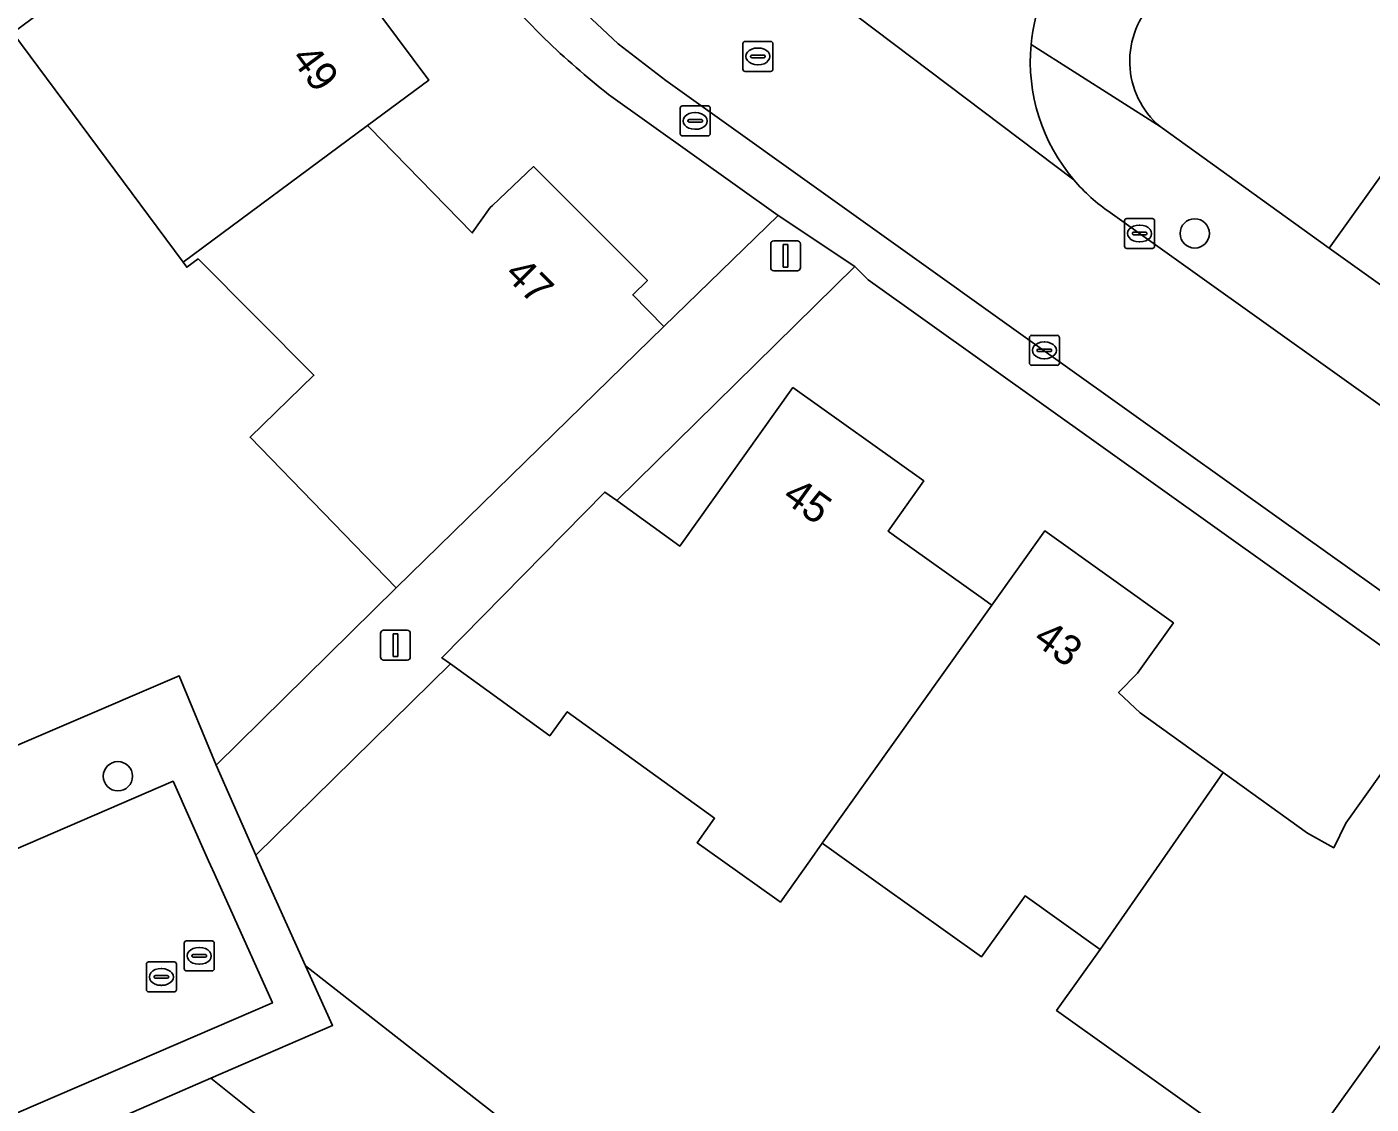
# Model space of a CAD drawing. Extents: x 157767 to 159172, y 387839 to 389425.
# Drawn here: x 158203.66 to 158248.51, y 388741.89 to 388777.82 of the extents above; entities that cross this region are included whole.
import ezdxf

# ---------------------------------------------------------------- set-up
doc = ezdxf.new("R2010")
doc.units = 0
for name, color, linetype in [('IMGEO_Boom', 7, 'Continuous'), ('IMGEO_Brandkraan', 7, 'Continuous'), ('IMGEO_Erf', 7, 'Continuous'), ('IMGEO_Groenvoorziening', 7, 'Continuous'), ('IMGEO_Kolk', 7, 'Continuous'), ('IMGEO_Lichtmast', 7, 'Continuous'), ('IMGEO_Pand', 7, 'Continuous'), ('IMGEO_Pand_nummerreeks', 7, 'Continuous'), ('IMGEO_Rijbaan_lokaal_open', 7, 'Continuous'), ('IMGEO_Rioolput', 7, 'Continuous'), ('IMGEO_Voetpad_open', 7, 'Continuous')]:
    doc.layers.add(name, color=color, linetype=linetype)

msp = doc.modelspace()

# ---------------------------------------------------------------- linework, layer by layer
at = {"layer": 'IMGEO_Boom'}
for centre in [(158242.622, 388770.929), (158206.697, 388752.822)]:
    msp.add_circle(centre, 0.489, dxfattribs=at)
at = {"layer": 'IMGEO_Brandkraan'}
for p, q in [((158225.457, 388774.256), (158225.457, 388775.108)), ((158225.532, 388775.182), (158226.384, 388775.182)), ((158226.458, 388775.108), (158226.458, 388774.256)), ((158225.716, 388774.676), (158225.716, 388774.688)), ((158226.154, 388774.639), (158225.756, 388774.639)), ((158225.759, 388774.725), (158226.157, 388774.725)), ((158225.945, 388774.962), (158225.97, 388774.962)), ((158226.2, 388774.688), (158226.2, 388774.676)), ((158225.968, 388774.402), (158225.943, 388774.402)), ((158226.384, 388774.182), (158225.532, 388774.182))]:
    msp.add_line(p, q, dxfattribs=at)
for points in [[(158225.457, 388774.256), (158225.457, 388775.108)], [(158225.532, 388775.182), (158226.384, 388775.182)], [(158226.458, 388775.108), (158226.458, 388774.256)], [(158226.384, 388774.182), (158225.532, 388774.182)]]:
    msp.add_lwpolyline(points, dxfattribs=at)
for centre, radius, start, end in [((158225.534, 388775.106), 0.0765, 91.552, 178.448), ((158225.534, 388775.106), 0.0765, 91.552, 178.448), ((158226.382, 388775.106), 0.0765, 1.552, 88.448), ((158226.382, 388775.106), 0.0765, 1.552, 88.448), ((158225.756, 388774.685), 0.0403, 85.8775, 175.7526), ((158225.753, 388774.675), 0.0366, 178.938, 274.7102), ((158226.157, 388774.682), 0.043, 264.8664, 352.4533), ((158226.161, 388774.687), 0.0386, 1.7309, 96.639), ((158225.534, 388774.258), 0.0765, 181.552, 268.448), ((158225.534, 388774.258), 0.0765, 181.552, 268.448), ((158226.382, 388774.258), 0.0765, 271.552, 358.448), ((158226.382, 388774.258), 0.0765, 271.552, 358.448)]:
    msp.add_arc(centre, radius, start, end, dxfattribs=at)
for centre, major_axis, ratio, start_param, end_param in [((158225.944, 388774.682), (-0.387, 0.002), 0.722429, 4.712389, 7.853982), ((158225.969, 388774.682), (-0.39, 0.002), 0.717154, 1.570796, 4.712389)]:
    msp.add_ellipse(centre, major_axis=major_axis, ratio=ratio, start_param=start_param, end_param=end_param, dxfattribs=at)
at = {"layer": 'IMGEO_Erf'}
for points in [[(158241.463, 388774.491), (158247.105, 388770.44), (158252.177, 388777.524), (158247.029, 388781.21), (158252.278, 388788.542), (158256.578, 388785.463), (158263.003, 388794.437), (158266.899, 388791.647), (158270.605, 388788.993), (158276.868, 388797.74), (158272.539, 388800.839), (158269.78, 388802.852), (158260.631, 388796.12)], [(158213.964, 388780.214), (158217.065, 388776.038), (158215.029, 388774.529), (158215.158, 388774.397), (158215.471, 388774.076), (158218.516, 388770.946), (158219.118, 388771.792), (158219.192, 388771.862), (158220.563, 388773.16), (158224.36, 388769.356), (158223.873, 388768.88), (158224.906, 388767.823), (158228.723, 388771.53), (158223.067, 388775.562)], [(158165.563, 388733.146), (158187.619, 388742.643), (158185.972, 388746.363), (158194.387, 388750), (158200.983, 388752.851), (158208.741, 388756.173), (158209.98, 388753.187), (158215.981, 388759.107), (158211.106, 388764.13), (158213.234, 388766.197), (158209.374, 388770.081), (158208.996, 388769.8), (158208.873, 388769.965), (158206.015, 388773.815), (158203.193, 388777.615)], [(158258.891, 388750), (158231.725, 388769.385), (158231.284, 388769.82), (158223.337, 388762.017), (158225.441, 388760.5), (158229.214, 388765.788), (158233.582, 388762.671), (158232.39, 388761.001), (158232.61, 388760.844), (158235.569, 388758.732), (158235.738, 388758.611), (158235.853, 388758.529), (158237.621, 388761.012), (158241.912, 388757.937), (158240.71, 388756.255), (158240.08, 388755.62), (158240.804, 388754.937), (158243.569, 388752.949), (158246.387, 388750.923), (158247.26, 388750.439), (158247.664, 388751.252), (158248.876, 388752.958)], [(158245.845, 388739.419), (158238.012, 388745.009), (158239.468, 388747.04), (158236.959, 388748.831), (158235.507, 388746.796), (158231.017, 388750), (158230.346, 388750.478), (158230.196, 388750.586), (158229.778, 388750), (158228.799, 388748.625), (158228.677, 388748.712), (158226.872, 388750), (158226.022, 388750.606), (158226.604, 388751.421), (158221.686, 388754.973), (158221.107, 388754.172), (158217.789, 388756.568), (158211.294, 388750.191), (158211.38, 388750), (158212.961, 388746.496), (158222.043, 388739.397)]]:
    msp.add_lwpolyline(points, dxfattribs=at)
for centre, radius, start, end in [((158239.759, 388796.758), 26.98, 218.739, 225.7851), ((158243.323, 388776.678), 2.87, 134.381, 229.6192), ((158239.798, 388796.811), 27.045, 225.8026, 231.7835)]:
    msp.add_arc(centre, radius, start, end, dxfattribs=at)
at = {"layer": 'IMGEO_Groenvoorziening'}
for points in [[(158222.043, 388739.397), (158212.961, 388746.496), (158213.858, 388744.508), (158209.8, 388742.746), (158216.855, 388737.107), (158219.408, 388731.518), (158221.699, 388732.607), (158222.111, 388731.735), (158223.475, 388732.398), (158224.591, 388737.583)], [(158211.717, 388722.785), (158217.094, 388725.246), (158217.549, 388729.559), (158219.821, 388730.614), (158219.408, 388731.518), (158216.855, 388737.107), (158209.8, 388742.746), (158204.129, 388740.284)]]:
    msp.add_lwpolyline(points, close=True, dxfattribs=at)
at = {"layer": 'IMGEO_Kolk'}
for p, q in [((158240.281, 388770.5), (158240.281, 388771.352)), ((158240.356, 388771.426), (158241.208, 388771.426)), ((158240.769, 388771.206), (158240.794, 388771.206)), ((158241.282, 388771.352), (158241.282, 388770.5)), ((158240.54, 388770.92), (158240.54, 388770.932)), ((158240.978, 388770.883), (158240.58, 388770.883)), ((158240.583, 388770.969), (158240.981, 388770.969)), ((158240.792, 388770.646), (158240.767, 388770.646)), ((158241.024, 388770.932), (158241.024, 388770.92)), ((158241.208, 388770.426), (158240.356, 388770.426)), ((158237.18, 388767.529), (158238.032, 388767.529)), ((158237.105, 388766.603), (158237.105, 388767.455)), ((158237.364, 388767.023), (158237.364, 388767.035)), ((158237.407, 388767.072), (158237.805, 388767.072)), ((158237.593, 388767.309), (158237.618, 388767.309)), ((158237.848, 388767.035), (158237.848, 388767.023)), ((158238.106, 388767.455), (158238.106, 388766.603)), ((158237.802, 388766.986), (158237.404, 388766.986)), ((158237.616, 388766.749), (158237.591, 388766.749)), ((158238.032, 388766.529), (158237.18, 388766.529)), ((158207.648, 388745.701), (158207.648, 388746.553)), ((158207.723, 388746.627), (158208.575, 388746.627)), ((158208.136, 388746.407), (158208.161, 388746.407)), ((158208.649, 388746.553), (158208.649, 388745.701)), ((158207.907, 388746.121), (158207.907, 388746.133)), ((158208.345, 388746.084), (158207.947, 388746.084)), ((158207.95, 388746.17), (158208.348, 388746.17)), ((158208.391, 388746.133), (158208.391, 388746.121)), ((158208.575, 388745.627), (158207.723, 388745.627)), ((158208.159, 388745.847), (158208.134, 388745.847))]:
    msp.add_line(p, q, dxfattribs=at)
for points in [[(158240.281, 388770.5), (158240.281, 388771.352)], [(158240.356, 388771.426), (158241.208, 388771.426)], [(158241.282, 388771.352), (158241.282, 388770.5)], [(158241.208, 388770.426), (158240.356, 388770.426)], [(158237.18, 388767.529), (158238.032, 388767.529)], [(158237.105, 388766.603), (158237.105, 388767.455)], [(158238.106, 388767.455), (158238.106, 388766.603)], [(158238.032, 388766.529), (158237.18, 388766.529)], [(158207.648, 388745.701), (158207.648, 388746.553)], [(158207.723, 388746.627), (158208.575, 388746.627)], [(158208.649, 388746.553), (158208.649, 388745.701)], [(158208.575, 388745.627), (158207.723, 388745.627)]]:
    msp.add_lwpolyline(points, dxfattribs=at)
for centre, radius, start, end in [((158240.358, 388771.35), 0.0765, 91.552, 178.448), ((158240.358, 388771.35), 0.0765, 91.552, 178.448), ((158241.206, 388771.35), 0.0765, 1.552, 88.448), ((158241.206, 388771.35), 0.0765, 1.552, 88.448), ((158240.58, 388770.929), 0.0403, 85.8775, 175.7526), ((158240.577, 388770.919), 0.0366, 178.938, 274.7102), ((158240.981, 388770.926), 0.043, 264.8664, 352.4533), ((158240.985, 388770.931), 0.0386, 1.7309, 96.639), ((158240.358, 388770.502), 0.0765, 181.552, 268.448), ((158240.358, 388770.502), 0.0765, 181.552, 268.448), ((158241.206, 388770.502), 0.0765, 271.552, 358.448), ((158241.206, 388770.502), 0.0765, 271.552, 358.448), ((158237.182, 388767.453), 0.0765, 91.552, 178.448), ((158237.182, 388767.453), 0.0765, 91.552, 178.448), ((158238.03, 388767.453), 0.0765, 1.552, 88.448), ((158238.03, 388767.453), 0.0765, 1.552, 88.448), ((158237.404, 388767.032), 0.0403, 85.8775, 175.7526), ((158237.401, 388767.022), 0.0366, 178.938, 274.7102), ((158237.805, 388767.029), 0.043, 264.8664, 352.4533), ((158237.809, 388767.034), 0.0386, 1.7309, 96.639), ((158237.182, 388766.605), 0.0765, 181.552, 268.448), ((158237.182, 388766.605), 0.0765, 181.552, 268.448), ((158238.03, 388766.605), 0.0765, 271.552, 358.448), ((158238.03, 388766.605), 0.0765, 271.552, 358.448), ((158207.725, 388746.551), 0.0765, 91.552, 178.448), ((158207.725, 388746.551), 0.0765, 91.552, 178.448), ((158208.573, 388746.551), 0.0765, 1.552, 88.448), ((158208.573, 388746.551), 0.0765, 1.552, 88.448), ((158207.947, 388746.13), 0.0403, 85.8775, 175.7526), ((158207.944, 388746.12), 0.0366, 178.938, 274.7102), ((158208.348, 388746.127), 0.043, 264.8664, 352.4533), ((158208.352, 388746.132), 0.0386, 1.7309, 96.639), ((158207.725, 388745.703), 0.0765, 181.552, 268.448), ((158207.725, 388745.703), 0.0765, 181.552, 268.448), ((158208.573, 388745.703), 0.0765, 271.552, 358.448), ((158208.573, 388745.703), 0.0765, 271.552, 358.448)]:
    msp.add_arc(centre, radius, start, end, dxfattribs=at)
for centre, major_axis, ratio, start_param, end_param in [((158240.768, 388770.926), (-0.387, 0.002), 0.722429, 4.712389, 7.853982), ((158240.793, 388770.926), (-0.39, 0.002), 0.717154, 1.570796, 4.712389), ((158237.592, 388767.029), (-0.387, 0.002), 0.722429, 4.712389, 7.853982), ((158237.617, 388767.029), (-0.39, 0.002), 0.717154, 1.570796, 4.712389), ((158208.135, 388746.127), (-0.387, 0.002), 0.722429, 4.712389, 7.853982), ((158208.16, 388746.127), (-0.39, 0.002), 0.717154, 1.570796, 4.712389)]:
    msp.add_ellipse(centre, major_axis=major_axis, ratio=ratio, start_param=start_param, end_param=end_param, dxfattribs=at)
at = {"layer": 'IMGEO_Lichtmast'}
for p, q in [((158228.576, 388770.682), (158229.366, 388770.682)), ((158229.366, 388770.682), (158228.576, 388770.682)), ((158228.476, 388769.782), (158228.476, 388770.582)), ((158228.476, 388770.582), (158228.476, 388769.782)), ((158229.466, 388770.582), (158229.466, 388769.782)), ((158229.466, 388769.782), (158229.466, 388770.582)), ((158229.366, 388769.682), (158228.576, 388769.682)), ((158228.576, 388769.682), (158229.366, 388769.682)), ((158215.463, 388756.794), (158215.463, 388757.594)), ((158215.463, 388757.594), (158215.463, 388756.794)), ((158215.563, 388757.694), (158216.353, 388757.694)), ((158216.353, 388757.694), (158215.563, 388757.694)), ((158216.453, 388757.594), (158216.453, 388756.794)), ((158216.453, 388756.794), (158216.453, 388757.594)), ((158216.353, 388756.694), (158215.563, 388756.694)), ((158215.563, 388756.694), (158216.353, 388756.694))]:
    msp.add_line(p, q, dxfattribs=at)
for points in [[(158228.896, 388770.557), (158229.046, 388770.557), (158229.046, 388769.807), (158228.896, 388769.807), (158228.896, 388770.557)], [(158215.883, 388757.569), (158216.033, 388757.569), (158216.033, 388756.819), (158215.883, 388756.819), (158215.883, 388757.569)]]:
    msp.add_lwpolyline(points, dxfattribs=at)
for centre, start, end in [((158228.576, 388770.582), 90, 180), ((158228.576, 388770.582), 90, 180), ((158229.366, 388770.582), 0, 90), ((158229.366, 388770.582), 360, 90), ((158228.576, 388769.782), 180, 270), ((158228.576, 388769.782), 180, 270), ((158229.366, 388769.782), 270, 0), ((158229.366, 388769.782), 270, 0), ((158215.563, 388757.594), 90, 180), ((158215.563, 388757.594), 90, 180), ((158216.353, 388757.594), 0, 90), ((158216.353, 388757.594), 360, 90), ((158215.563, 388756.794), 180, 270), ((158215.563, 388756.794), 180, 270), ((158216.353, 388756.794), 270, 0), ((158216.353, 388756.794), 270, 0)]:
    msp.add_arc(centre, 0.1, start, end, dxfattribs=at)
at = {"layer": 'IMGEO_Pand'}
for points in [[(158250.14, 388768.267), (158266.899, 388791.647), (158263.003, 388794.437), (158256.578, 388785.463), (158252.278, 388788.542), (158247.029, 388781.21), (158252.177, 388777.524), (158247.105, 388770.44)], [(158213.964, 388780.214), (158212.359, 388779.022), (158211.668, 388778.26), (158208.984, 388781.688), (158208.867, 388781.837), (158203.193, 388777.615), (158206.015, 388773.815), (158208.873, 388769.965), (158215.029, 388774.529), (158217.065, 388776.038)], [(158224.36, 388769.356), (158220.563, 388773.16), (158219.192, 388771.862), (158219.118, 388771.792), (158218.516, 388770.946), (158215.471, 388774.076), (158215.158, 388774.397), (158215.029, 388774.529), (158208.873, 388769.965), (158208.996, 388769.8), (158209.374, 388770.081), (158213.234, 388766.197), (158211.106, 388764.13), (158215.981, 388759.107), (158221.704, 388764.696), (158224.906, 388767.823), (158223.873, 388768.88)], [(158235.853, 388758.529), (158235.738, 388758.611), (158235.569, 388758.732), (158232.61, 388760.844), (158232.39, 388761.001), (158233.582, 388762.671), (158229.214, 388765.788), (158225.441, 388760.5), (158223.337, 388762.017), (158222.94, 388762.303), (158217.501, 388756.776), (158217.789, 388756.568), (158221.107, 388754.172), (158221.686, 388754.973), (158226.604, 388751.421), (158226.022, 388750.606), (158226.872, 388750), (158228.677, 388748.712), (158228.799, 388748.625), (158229.778, 388750), (158230.196, 388750.586)], [(158243.569, 388752.949), (158240.804, 388754.937), (158240.08, 388755.62), (158240.71, 388756.255), (158241.912, 388757.937), (158237.621, 388761.012), (158235.853, 388758.529), (158230.196, 388750.586), (158230.346, 388750.478), (158231.017, 388750), (158235.507, 388746.796), (158236.959, 388748.831), (158239.468, 388747.04), (158241.523, 388750)], [(158251.928, 388748.187), (158253.151, 388749.895), (158253.005, 388750), (158248.876, 388752.958), (158247.664, 388751.252), (158247.26, 388750.439), (158246.387, 388750.923), (158243.569, 388752.949), (158241.523, 388750), (158239.468, 388747.04), (158238.012, 388745.009), (158245.845, 388739.419), (158247.294, 388741.455), (158247.203, 388741.587)], [(158259.688, 388742.643), (158260.868, 388744.299), (158256.557, 388747.375), (158255.379, 388745.724), (158252.61, 388747.7), (158252.041, 388748.106), (158251.928, 388748.187), (158247.203, 388741.587), (158247.294, 388741.455), (158245.845, 388739.419), (158250.708, 388735.948), (158253.486, 388733.966), (158254.968, 388736.021)]]:
    msp.add_lwpolyline(points, close=True, dxfattribs=at)
at = {"layer": 'IMGEO_Rijbaan_lokaal_open'}
for points in [[(158225.684, 388782.421), (158223.612, 388784.469), (158219.469, 388781.318), (158221.196, 388779.309), (158221.977, 388778.576), (158223.383, 388777.257), (158224.979, 388776.025), (158238.07, 388766.681), (158240.517, 388764.935), (158245.438, 388761.423), (158250.963, 388757.479), (158255.894, 388753.959), (158258.337, 388752.216), (158261.442, 388750), (158263.735, 388748.363), (158266.198, 388746.605), (158268.652, 388744.854), (158271.532, 388748.905), (158270.006, 388750), (158252.289, 388762.708), (158251.251, 388763.45), (158245.08, 388767.857)], [(158226.532, 388781.82), (158238.589, 388772.715)], [(158238.589, 388772.715), (158226.532, 388781.82)], [(158245.08, 388767.857), (158239.802, 388771.625)]]:
    msp.add_lwpolyline(points, dxfattribs=at)
msp.add_lwpolyline([(158211.85, 388745.262), (158209.916, 388749.563), (158209.72, 388750), (158208.536, 388752.656), (158202.38, 388750), (158189.483, 388744.405), (158190.927, 388741.104), (158169.237, 388731.746), (158154.227, 388725.276), (158152.535, 388724.56), (158142.573, 388720.269), (158123.746, 388712.134), (158113.525, 388707.726), (158106.201, 388704.567), (158103.519, 388703.4), (158102.109, 388706.697), (158087.045, 388700.215), (158089.145, 388695.349), (158090.25, 388692.79), (158124.222, 388707.486), (158134.627, 388711.957), (158145.024, 388716.464)], close=True, dxfattribs=at)
for centre, radius, start, end in [((158243.237, 388776.67), 6.102, 141.1359, 174.7364), ((158243.237, 388776.668), 6.102, 174.7189, 220.3833), ((158243.225, 388776.654), 6.084, 220.3545, 235.7599)]:
    msp.add_arc(centre, radius, start, end, dxfattribs=at)
at = {"layer": 'IMGEO_Rioolput'}
for p, q in [((158227.622, 388777.334), (158228.474, 388777.334)), ((158227.547, 388776.408), (158227.547, 388777.26)), ((158227.849, 388776.877), (158228.247, 388776.877)), ((158228.035, 388777.114), (158228.06, 388777.114)), ((158228.548, 388777.26), (158228.548, 388776.408)), ((158227.806, 388776.828), (158227.806, 388776.84)), ((158228.244, 388776.791), (158227.846, 388776.791)), ((158228.058, 388776.554), (158228.033, 388776.554)), ((158228.29, 388776.84), (158228.29, 388776.828)), ((158228.474, 388776.334), (158227.622, 388776.334)), ((158208.985, 388747.33), (158209.837, 388747.33)), ((158208.91, 388746.404), (158208.91, 388747.256)), ((158209.169, 388746.824), (158209.169, 388746.836)), ((158209.212, 388746.873), (158209.61, 388746.873)), ((158209.398, 388747.11), (158209.423, 388747.11)), ((158209.653, 388746.836), (158209.653, 388746.824)), ((158209.911, 388747.256), (158209.911, 388746.404)), ((158209.607, 388746.787), (158209.209, 388746.787)), ((158209.421, 388746.55), (158209.396, 388746.55)), ((158209.837, 388746.33), (158208.985, 388746.33))]:
    msp.add_line(p, q, dxfattribs=at)
for points in [[(158227.622, 388777.334), (158228.474, 388777.334)], [(158227.547, 388776.408), (158227.547, 388777.26)], [(158228.548, 388777.26), (158228.548, 388776.408)], [(158228.474, 388776.334), (158227.622, 388776.334)], [(158208.985, 388747.33), (158209.837, 388747.33)], [(158208.91, 388746.404), (158208.91, 388747.256)], [(158209.911, 388747.256), (158209.911, 388746.404)], [(158209.837, 388746.33), (158208.985, 388746.33)]]:
    msp.add_lwpolyline(points, dxfattribs=at)
for centre, radius, start, end in [((158227.624, 388777.258), 0.0765, 91.552, 178.448), ((158227.624, 388777.258), 0.0765, 91.552, 178.448), ((158228.472, 388777.258), 0.0765, 1.552, 88.448), ((158228.472, 388777.258), 0.0765, 1.552, 88.448), ((158227.846, 388776.837), 0.0403, 85.8775, 175.7526), ((158228.251, 388776.839), 0.0386, 1.7309, 96.639), ((158227.843, 388776.827), 0.0366, 178.938, 274.7102), ((158228.247, 388776.834), 0.043, 264.8664, 352.4533), ((158227.624, 388776.41), 0.0765, 181.552, 268.448), ((158227.624, 388776.41), 0.0765, 181.552, 268.448), ((158228.472, 388776.41), 0.0765, 271.552, 358.448), ((158228.472, 388776.41), 0.0765, 271.552, 358.448), ((158208.987, 388747.254), 0.0765, 91.552, 178.448), ((158208.987, 388747.254), 0.0765, 91.552, 178.448), ((158209.835, 388747.254), 0.0765, 1.552, 88.448), ((158209.835, 388747.254), 0.0765, 1.552, 88.448), ((158209.209, 388746.833), 0.0403, 85.8775, 175.7526), ((158209.614, 388746.835), 0.0386, 1.7309, 96.639), ((158208.987, 388746.406), 0.0765, 181.552, 268.448), ((158208.987, 388746.406), 0.0765, 181.552, 268.448), ((158209.206, 388746.823), 0.0366, 178.938, 274.7102), ((158209.61, 388746.83), 0.043, 264.8664, 352.4533), ((158209.835, 388746.406), 0.0765, 271.552, 358.448), ((158209.835, 388746.406), 0.0765, 271.552, 358.448)]:
    msp.add_arc(centre, radius, start, end, dxfattribs=at)
for centre, major_axis, ratio, start_param, end_param in [((158228.034, 388776.834), (-0.387, 0.002), 0.722429, 4.712389, 7.853982), ((158228.059, 388776.834), (-0.39, 0.002), 0.717154, 1.570796, 4.712389), ((158209.397, 388746.83), (-0.387, 0.002), 0.722429, 4.712389, 7.853982), ((158209.422, 388746.83), (-0.39, 0.002), 0.717154, 1.570796, 4.712389)]:
    msp.add_ellipse(centre, major_axis=major_axis, ratio=ratio, start_param=start_param, end_param=end_param, dxfattribs=at)
at = {"layer": 'IMGEO_Voetpad_open'}
for points in [[(158250.963, 388757.479), (158245.438, 388761.423), (158240.517, 388764.935), (158238.07, 388766.681), (158224.979, 388776.025), (158223.383, 388777.257), (158221.977, 388778.576)], [(158237.161, 388777.23), (158241.463, 388774.491)], [(158266.422, 388756.608), (158263.37, 388758.793), (158253.224, 388766.059), (158250.14, 388768.267), (158247.105, 388770.44), (158241.463, 388774.491), (158237.161, 388777.23)], [(158223.067, 388775.562), (158228.723, 388771.53), (158231.284, 388769.82), (158231.725, 388769.385), (158258.891, 388750), (158284.736, 388731.557)], [(158239.802, 388771.625), (158245.08, 388767.857), (158251.251, 388763.45), (158252.289, 388762.708)], [(158204.129, 388740.284), (158209.8, 388742.746), (158213.858, 388744.508), (158212.961, 388746.496), (158211.38, 388750), (158211.294, 388750.191), (158209.98, 388753.187), (158208.741, 388756.173), (158200.983, 388752.851), (158194.387, 388750), (158185.972, 388746.363), (158187.619, 388742.643), (158165.563, 388733.146)], [(158190.927, 388741.104), (158189.483, 388744.405), (158202.38, 388750), (158208.536, 388752.656), (158209.72, 388750), (158209.916, 388749.563), (158211.85, 388745.262), (158145.024, 388716.464)]]:
    msp.add_lwpolyline(points, dxfattribs=at)
msp.add_lwpolyline([(158231.284, 388769.82), (158228.723, 388771.53), (158224.906, 388767.823), (158221.704, 388764.696), (158215.981, 388759.107), (158209.98, 388753.187), (158211.294, 388750.191), (158217.789, 388756.568), (158217.501, 388756.776), (158222.94, 388762.303), (158223.337, 388762.017)], close=True, dxfattribs=at)
for centre, radius, start, end in [((158243.237, 388776.67), 6.102, 141.1359, 174.7364), ((158239.759, 388796.758), 26.98, 218.739, 225.7851), ((158243.323, 388776.678), 2.87, 134.381, 229.6192), ((158239.798, 388796.811), 27.045, 225.8026, 231.7835), ((158243.237, 388776.668), 6.102, 174.7189, 220.3833), ((158243.225, 388776.654), 6.084, 220.3545, 235.7599)]:
    msp.add_arc(centre, radius, start, end, dxfattribs=at)

# ---------------------------------------------------------------- texts
at = {"layer": 'IMGEO_Pand_nummerreeks'}
for s, rotation, p in [('49', 306.5946, (158212.442, 388776.762)), ('47', 314.9483, (158219.555, 388769.525)), ('45', 324.4881, (158228.819, 388762.039)), ('43', 324.3792, (158237.184, 388757.29))]:
    msp.add_text(s, height=1, rotation=rotation, dxfattribs=at).set_placement(p)

doc.saveas('drawing.dxf')
